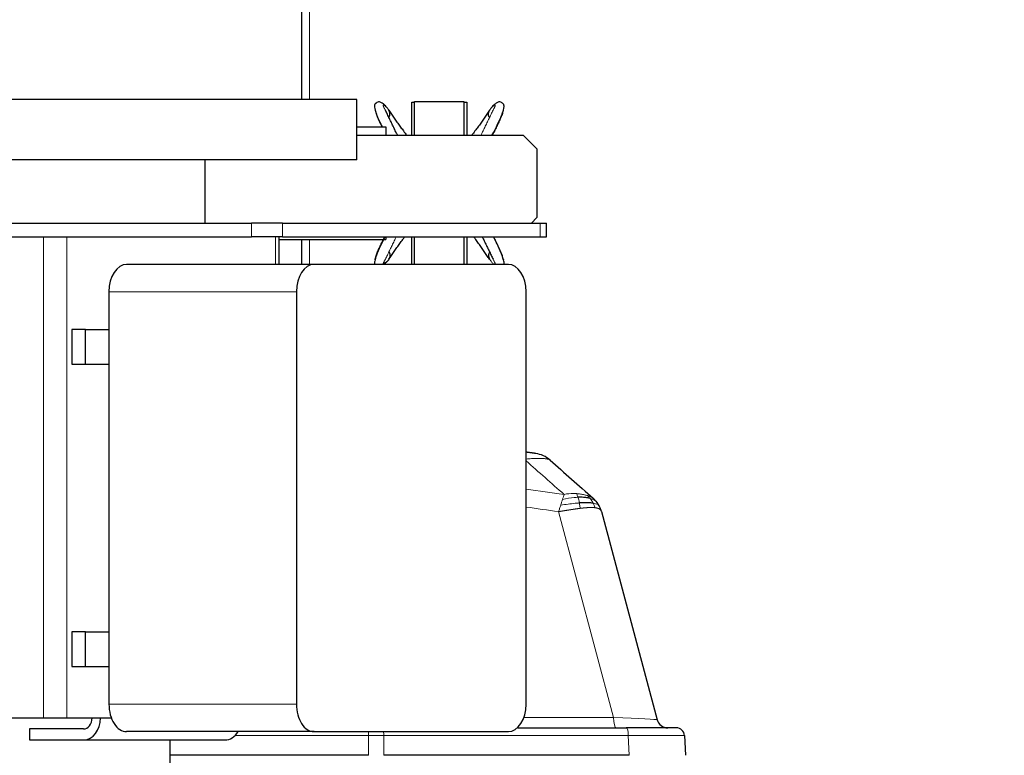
# Model space of a CAD drawing. Header units: inches. Extents: x 0 to 20790, y -12 to 14700.
# Tile 329 of 436: x 10580 to 10938, y 11862 to 12129. Entities that reach past the tile are written whole.
import ezdxf

# ---------------------------------------------------------------- set-up
doc = ezdxf.new("R2010")
doc.units = ezdxf.units.IN
doc.layers.add('1', color=7, linetype='Continuous', true_color=0xffffff)
doc.layers.add('254', color=7, linetype='Continuous', true_color=0xffffff)
doc.styles.add('latin_extended', font='simplex.shx')
doc.dimstyles.get("Standard").update_dxf_attribs({"dimtxt": 0.18, "dimasz": 0.18, "dimexe": 0.18, "dimexo": 0.0625, "dimgap": 0.09, "dimtad": 0, "dimtih": 1, "dimtoh": 1, "dimdec": 4, "dimzin": 0, "dimdsep": 46, "dimtxsty": 'Standard', "dimcen": 0.09, "dimadec": 0, "dimazin": 0, "dimtfac": 1, "dimtdec": 4, "dimtofl": 0, "dimtmove": 0, "dimatfit": 3, "dimfxl": 1, "dimtolj": 1, "dimtzin": 0, "dimarcsym": 0})

# ---------------------------------------------------------------- blocks, each defined once
blk = doc.blocks.new('_U3')
at = {"layer": '254', "color": 3, "linetype": 'Continuous', "lineweight": 13, "transparency": 16777216}
for p, q in [((8941.98, 11480.96), (8941.98, 12953.96)), ((11385.03, 10066.36), (11385.03, 12953.96)), ((9064.48, 12918.96), (11262.53, 12918.96))]:
    blk.add_line(p, q, dxfattribs=at)
at = {"layer": '254', "color": 3, "transparency": 16777216}
for points in [[(9064.48, 12939.38), (9064.48, 12898.55), (8941.98, 12918.96)], [(11262.53, 12898.55), (11262.53, 12939.38), (11385.03, 12918.96)]]:
    blk.add_solid(points, dxfattribs=at)
at = {"layer": 'Defpoints', "color": 0, "transparency": 16777216}
for p in [(11385.03, 12918.96), (8941.98, 11445.96), (11385.03, 10031.36)]:
    blk.add_point(p, dxfattribs=at)
at = {"layer": '254', "color": 2, "lineweight": 13, "transparency": 16777216, "insert": (9947.67, 13102.71), "char_height": 122.5, "attachment_point": 1, "style": 'latin_extended'}
blk.add_mtext('\\A1;2443', dxfattribs=at)
blk = doc.blocks.new('_U10')
at = {"layer": '254', "color": 3, "linetype": 'Continuous', "lineweight": 13, "transparency": 16777216}
for p, q in [((10907.98, 12396.96), (12130.66, 12396.96)), ((12095.66, 12274.46), (12095.66, 8938.96)), ((10455.98, 8816.46), (12130.66, 8816.46))]:
    blk.add_line(p, q, dxfattribs=at)
at = {"layer": '254', "color": 3, "transparency": 16777216}
for points in [[(12116.07, 12274.46), (12075.24, 12274.46), (12095.66, 12396.96)], [(12075.24, 8938.96), (12116.07, 8938.96), (12095.66, 8816.46)]]:
    blk.add_solid(points, dxfattribs=at)
at = {"layer": 'Defpoints', "color": 0, "transparency": 16777216}
for p in [(10872.98, 12396.96), (10420.98, 8816.46), (12095.66, 8816.46)]:
    blk.add_point(p, dxfattribs=at)
at = {"layer": '254', "color": 2, "lineweight": 13, "transparency": 16777216, "insert": (11911.91, 10390.88), "char_height": 122.5, "attachment_point": 1, "rotation": 90, "style": 'latin_extended'}
blk.add_mtext('\\A1;3580', dxfattribs=at)

msp = doc.modelspace()

# ---------------------------------------------------------------- linework, layer by layer
at = {"layer": '1', "color": 110, "linetype": 'Continuous', "lineweight": 13}
for p, q in [((10685.778, 12396.963), (10685.778, 12100.451)), ((10664.687, 12055.463), (10664.687, 12050.463)), ((10675.914, 12055.463), (10675.914, 12050.463)), ((10769.608, 12055.463), (10769.608, 12050.463)), ((10589.054, 12050.463), (10589.054, 11875.463)), ((10597.507, 12050.463), (10597.507, 11875.463)), ((10673.356, 12050.463), (10673.356, 12040.461)), ((10685.778, 12049.451), (10685.778, 12040.451)), ((10680.979, 12030.462), (10612.801, 12030.462)), ((10796.389, 11875.649), (10776.334, 11950.496)), ((10680.979, 11880.462), (10612.801, 11880.462)), ((10763.747, 11875.649), (10796.389, 11875.649)), ((10707.191, 11869.015), (10658.641, 11869.015)), ((10707.243, 11861.858), (10707.191, 11869.015)), ((10801.707, 11869.015), (10712.773, 11869.015)), ((10712.773, 11869.015), (10712.825, 11861.858)), ((10802.083, 11861.858), (10801.707, 11869.015))]:
    msp.add_line(p, q, dxfattribs=at)
at = {"layer": '1', "color": 2, "linetype": 'Continuous', "lineweight": 25}
for p, q in [((10682.978, 12100.459), (10682.978, 12394.163)), ((10702.978, 12100.462), (10452.978, 12100.462)), ((10702.978, 12078.462), (10702.978, 12100.462)), ((10722.978, 12087.461), (10722.978, 12099.463)), ((10722.978, 12099.463), (10723.938, 12099.463)), ((10723.938, 12087.461), (10723.938, 12099.663)), ((10723.938, 12099.663), (10741.938, 12099.663)), ((10741.938, 12099.663), (10741.938, 12087.461)), ((10741.938, 12099.463), (10742.978, 12099.463)), ((10742.978, 12099.463), (10742.978, 12087.461)), ((10702.976, 12087.461), (10763.478, 12087.461)), ((10702.977, 12090.463), (10713.478, 12090.463)), ((10713.478, 12090.463), (10713.478, 12087.461)), ((10763.478, 12087.461), (10768.478, 12082.461)), ((10768.478, 12082.461), (10768.478, 12057.465)), ((10702.978, 12078.462), (10452.978, 12078.462)), ((10647.828, 12055.463), (10647.828, 12078.462)), ((10507.214, 12055.463), (10664.687, 12055.463)), ((10675.914, 12055.463), (10664.687, 12055.463)), ((10675.914, 12055.463), (10769.608, 12055.463)), ((10768.478, 12057.465), (10766.476, 12055.463)), ((10769.608, 12055.463), (10771.947, 12055.463)), ((10771.947, 12050.463), (10771.947, 12055.463)), ((10507.214, 12050.463), (10664.687, 12050.463)), ((10675.914, 12050.463), (10664.687, 12050.463)), ((10674.759, 12049.463), (10713.478, 12049.463)), ((10674.76, 12040.461), (10674.76, 12050.463)), ((10675.914, 12050.463), (10769.608, 12050.463)), ((10682.978, 12040.457), (10682.978, 12049.456)), ((10713.478, 12050.463), (10713.478, 12049.463)), ((10722.978, 12040.463), (10722.978, 12050.463)), ((10723.938, 12040.463), (10723.938, 12050.463)), ((10741.938, 12050.463), (10741.938, 12040.463)), ((10742.978, 12050.463), (10742.978, 12040.463)), ((10769.608, 12050.463), (10771.947, 12050.463)), ((10687.407, 12040.462), (10619.229, 12040.462)), ((10758.114, 12040.462), (10687.407, 12040.462)), ((10612.801, 12030.462), (10612.801, 11880.462)), ((10680.979, 12030.462), (10680.979, 11880.462)), ((10764.542, 11880.462), (10764.542, 12030.462)), ((10599.339, 12016.812), (10599.339, 12004.112)), ((10604.318, 12016.812), (10599.339, 12016.812)), ((10604.318, 12016.812), (10612.802, 12016.812)), ((10604.318, 12004.112), (10604.318, 12016.812)), ((10599.339, 12004.112), (10604.318, 12004.112)), ((10604.318, 12004.112), (10612.802, 12004.112)), ((10791.925, 11950.506), (10812.204, 11874.823)), ((10599.339, 11906.812), (10599.339, 11894.112)), ((10604.318, 11906.812), (10599.339, 11906.812)), ((10604.318, 11906.812), (10612.802, 11906.812)), ((10604.318, 11894.112), (10604.318, 11906.812)), ((10599.339, 11894.112), (10604.318, 11894.112)), ((10604.318, 11894.112), (10612.802, 11894.112)), ((10575.265, 11875.463), (10589.054, 11875.463)), ((10589.054, 11875.463), (10597.507, 11875.463)), ((10597.507, 11875.463), (10609.72, 11875.463)), ((10609.721, 11875.463), (10609.72, 11875.463)), ((10609.721, 11875.463), (10613.662, 11875.463)), ((10583.909, 11871.462), (10583.909, 11867.462)), ((10603.592, 11871.462), (10583.909, 11871.462)), ((10687.407, 11870.462), (10619.229, 11870.462)), ((10687.407, 11870.462), (10758.114, 11870.462)), ((10761.389, 11871.858), (10800.983, 11871.858)), ((10819.152, 11871.858), (10800.983, 11871.858)), ((10822.147, 11869.015), (10822.523, 11861.858)), ((10583.909, 11867.462), (10603.592, 11867.462)), ((10603.592, 11867.462), (10655.015, 11867.462)), ((10635.128, 11800.462), (10635.128, 11867.462)), ((10707.243, 11861.858), (10635.125, 11861.858)), ((10802.083, 11861.858), (10712.825, 11861.858))]:
    msp.add_line(p, q, dxfattribs=at)
for centre, radius, start, end in [((10766.647, 11961.748), 10, 48.47557, 82.02027), ((10816.068, 11875.858), 4, 195, 270), ((10819.152, 11868.858), 3, 3, 90)]:
    msp.add_arc(centre, radius, start, end, dxfattribs=at)
for centre, major_axis, ratio, start_param, end_param in [((10619.229, 12030.462), (0, 10), 0.6427876, 0, 1.5707963), ((10687.407, 12030.462), (0, 10), 0.6427876, 0, 1.5707963), ((10758.114, 12030.462), (0, 10), 0.6427876, 4.712389, 6.2831853), ((10619.229, 11880.462), (0, 10), 0.6427876, 1.5707963, 3.1415927), ((10687.407, 11880.462), (0, 10), 0.6427876, 1.5707963, 3.1415927), ((10758.114, 11880.462), (0, 10), 0.6427876, 3.1415927, 4.712389), ((10603.592, 11875.463), (0, -8.001), 0.7660444, 0, 1.5707963), ((10603.592, 11875.463), (0, 4.001), 0.7660444, 3.1415927, 4.712389), ((10655.015, 11875.463), (0, -8.001), 0.7660444, 0, 0.8955993)]:
    msp.add_ellipse(centre, major_axis=major_axis, ratio=ratio, start_param=start_param, end_param=end_param, dxfattribs=at)
at = {"layer": '1', "color": 110, "linetype": 'Continuous', "lineweight": 13}
for centre, major_axis, ratio, start_param, end_param in [((10791.221, 11875.858), (-20.983, 1.035), 0.00224, 3.1423129, 4.4636253), ((10797.356, 11875.858), (0, 4), 0.2419219, 1.6231562, 3.1415927), ((10707.086, 11868.858), (0, 3), 0.0348995, 4.7647489, 5.2766517), ((10706.24, 11868.858), (27.001, 0.022), 0.0057899, 1.3264408, 1.5355922), ((10712.048, 11868.858), (0, 3), 0.2419219, 4.7647489, 5.2766517), ((10800.983, 11868.858), (0, 3), 0.2419219, 4.7647489, 6.2831853), ((10795.119, 11868.858), (27.029, 0.157), 0.0045296, 0.000211, 1.3245207)]:
    msp.add_ellipse(centre, major_axis=major_axis, ratio=ratio, start_param=start_param, end_param=end_param, dxfattribs=at)
at = {"layer": '1', "color": 2, "linetype": 'Continuous', "lineweight": 25}
for points, degree, knots in [([(10713.992, 12097.383), (10713.595, 12097.902), (10712.851, 12098.684), (10711.758, 12099.427), (10710.924, 12099.614), (10710.358, 12099.461), (10710.02, 12099.205), (10709.814, 12098.993), (10709.724, 12098.895), (10709.612, 12098.774), (10709.481, 12098.578), (10709.379, 12098.294), (10709.316, 12097.755), (10709.526, 12096.954), (10710.228, 12094.441), (10711.34, 12092.086), (10712.138, 12090.502)], 3, [0, 0, 0, 0, 0.1261361, 0.2301313, 0.310708, 0.368831, 0.4062747, 0.4184812, 0.4234102, 0.4278889, 0.4444639, 0.4602229, 0.4770469, 0.5488604, 0.7026561, 1, 1, 1, 1]), ([(10752.182, 12087.464), (10752.206, 12087.511), (10753.538, 12090.135), (10755.382, 12093.586), (10756.343, 12096.852), (10756.511, 12097.642), (10756.531, 12098.023), (10756.497, 12098.294), (10756.396, 12098.578), (10756.264, 12098.774), (10756.152, 12098.895), (10756.062, 12098.993), (10755.857, 12099.205), (10755.518, 12099.461), (10754.952, 12099.614), (10754.118, 12099.427), (10753.025, 12098.684), (10752.281, 12097.902), (10751.884, 12097.383)], 3, [0, 0, 0, 0, 0.007186, 0.4087024, 0.5380959, 0.5820486, 0.5986446, 0.6127992, 0.6260577, 0.6400029, 0.643771, 0.6479179, 0.6581876, 0.6896902, 0.738591, 0.8063829, 0.8938775, 1, 1, 1, 1]), ([(10709.607, 12096.643), (10709.596, 12096.666), (10709.567, 12096.738), (10709.576, 12096.797), (10709.643, 12096.624), (10709.723, 12096.345), (10709.791, 12096.059), (10709.874, 12095.728), (10710.007, 12095.252), (10710.305, 12094.371), (10710.878, 12093.038), (10711.544, 12091.644), (10711.963, 12090.785), (10712.115, 12090.476)], 3, [0, 0, 0, 0, 0.0382971, 0.133327, 0.2283569, 0.2758719, 0.3233869, 0.3709018, 0.4184168, 0.5134467, 0.7035066, 0.8935665, 1, 1, 1, 1]), ([(10717.734, 12087.525), (10717.543, 12087.91), (10717.085, 12088.837), (10716.371, 12090.299), (10715.59, 12091.905), (10714.823, 12093.496), (10714.078, 12095.055), (10713.587, 12096.063), (10713.346, 12096.536), (10713.337, 12096.555)], 3, [0, 0, 0, 0, 0.1232061, 0.2971645, 0.4711229, 0.6450813, 0.8190397, 0.9929982, 1, 1, 1, 1]), ([(10714.616, 12093.933), (10714.708, 12094.046), (10714.807, 12094.204), (10714.883, 12094.375), (10714.936, 12094.555), (10714.988, 12094.849), (10715.014, 12095.153), (10714.993, 12095.521), (10714.912, 12095.882), (10714.782, 12096.226), (10714.67, 12096.454), (10714.622, 12096.544)], 5, [0, 0, 0, 0, 0, 0, 0.2638886, 0.3364025, 0.3364025, 0.3364025, 0.5400548, 0.8151422, 1, 1, 1, 1, 1, 1]), ([(10714.622, 12096.544), (10714.955, 12096.101), (10715.604, 12095.157), (10716.583, 12093.692), (10717.575, 12092.232), (10718.597, 12090.783), (10719.668, 12089.341), (10720.514, 12088.241), (10720.999, 12087.623), (10721.096, 12087.499)], 3, [0, 0, 0, 0, 0.160016, 0.320032, 0.480048, 0.640064, 0.80008, 0.960096, 1, 1, 1, 1]), ([(10751.254, 12096.544), (10750.921, 12096.101), (10750.272, 12095.157), (10749.293, 12093.692), (10748.301, 12092.232), (10747.279, 12090.783), (10746.208, 12089.341), (10745.362, 12088.241), (10744.877, 12087.623), (10744.78, 12087.499)], 3, [0, 0, 0, 0, 0.160016, 0.320032, 0.480048, 0.640064, 0.80008, 0.960096, 1, 1, 1, 1]), ([(10751.264, 12093.928), (10751.261, 12093.931), (10751.259, 12093.934), (10751.257, 12093.937), (10751.165, 12094.051), (10751.066, 12094.211), (10750.992, 12094.38), (10750.94, 12094.557), (10750.888, 12094.849), (10750.869, 12095.072), (10750.872, 12095.256), (10750.89, 12095.438), (10750.937, 12095.698), (10750.998, 12095.945), (10751.056, 12096.119), (10751.125, 12096.289), (10751.206, 12096.454), (10751.254, 12096.544)], 5, [0, 0, 0, 0, 0, 0, 0.0068692, 0.0068692, 0.0068692, 0.2655639, 0.3379128, 0.3379128, 0.3379128, 0.5411016, 0.6689564, 0.6689564, 0.6689564, 0.8155629, 1, 1, 1, 1, 1, 1]), ([(10756.269, 12096.643), (10756.28, 12096.666), (10756.309, 12096.738), (10756.3, 12096.797), (10756.233, 12096.624), (10756.153, 12096.345), (10756.085, 12096.059), (10756.002, 12095.728), (10755.869, 12095.252), (10755.571, 12094.371), (10754.998, 12093.038), (10754.218, 12091.404), (10753.404, 12089.748), (10752.762, 12088.454), (10752.393, 12087.713), (10752.302, 12087.528)], 3, [0, 0, 0, 0, 0.0286537, 0.0997547, 0.1708557, 0.2064062, 0.2419567, 0.2775072, 0.3130577, 0.3841587, 0.5263607, 0.6685627, 0.8107647, 0.9529667, 1, 1, 1, 1]), ([(10713.208, 12050.45), (10712.029, 12048.147), (10710.423, 12045.041), (10709.533, 12042.016), (10709.365, 12041.226), (10709.345, 12040.845), (10709.373, 12040.625), (10709.41, 12040.497), (10709.421, 12040.463)], 3, [0, 0, 0, 0, 0.632056, 0.8597371, 0.9370765, 0.9662789, 0.9911853, 1, 1, 1, 1]), ([(10709.607, 12042.225), (10709.596, 12042.201), (10709.567, 12042.129), (10709.576, 12042.071), (10709.643, 12042.244), (10709.723, 12042.523), (10709.791, 12042.809), (10709.874, 12043.139), (10710.007, 12043.616), (10710.305, 12044.497), (10710.878, 12045.829), (10711.658, 12047.464), (10712.412, 12048.998), (10712.902, 12049.986), (10713.117, 12050.42)], 3, [0, 0, 0, 0, 0.0310885, 0.1082311, 0.1853738, 0.2239451, 0.2625164, 0.3010877, 0.339659, 0.4168017, 0.5710869, 0.7253722, 0.8796575, 1, 1, 1, 1]), ([(10714.622, 12042.324), (10714.955, 12042.767), (10715.604, 12043.711), (10716.583, 12045.175), (10717.575, 12046.636), (10718.597, 12048.085), (10719.53, 12049.341), (10720.131, 12050.127), (10720.362, 12050.427)], 3, [0, 0, 0, 0, 0.1781698, 0.3563395, 0.5345093, 0.712679, 0.8908488, 1, 1, 1, 1]), ([(10751.254, 12042.324), (10750.921, 12042.767), (10750.272, 12043.711), (10749.293, 12045.175), (10748.301, 12046.636), (10747.279, 12048.085), (10746.346, 12049.341), (10745.746, 12050.127), (10745.514, 12050.427)], 3, [0, 0, 0, 0, 0.1781698, 0.3563395, 0.5345093, 0.712679, 0.8908488, 1, 1, 1, 1]), ([(10748.606, 12050.405), (10748.641, 12050.333), (10748.943, 12049.72), (10749.505, 12048.568), (10750.286, 12046.963), (10751.053, 12045.372), (10751.798, 12043.813), (10752.289, 12042.805), (10752.53, 12042.331), (10752.539, 12042.313)], 3, [0, 0, 0, 0, 0.025615, 0.2189358, 0.4122565, 0.6055773, 0.7988981, 0.9922188, 1, 1, 1, 1]), ([(10756.455, 12040.464), (10756.466, 12040.497), (10756.503, 12040.625), (10756.56, 12041.113), (10756.35, 12041.914), (10755.474, 12045.049), (10753.855, 12048.15), (10752.67, 12050.451)], 3, [0, 0, 0, 0, 0.0087852, 0.0336969, 0.140033, 0.3677625, 1, 1, 1, 1]), ([(10756.269, 12042.225), (10756.28, 12042.201), (10756.309, 12042.129), (10756.3, 12042.071), (10756.233, 12042.244), (10756.153, 12042.523), (10756.085, 12042.809), (10756.002, 12043.139), (10755.869, 12043.616), (10755.571, 12044.497), (10754.998, 12045.829), (10754.218, 12047.464), (10753.464, 12048.998), (10752.974, 12049.986), (10752.759, 12050.42)], 3, [0, 0, 0, 0, 0.0310885, 0.1082311, 0.1853738, 0.2239451, 0.2625164, 0.3010877, 0.339659, 0.4168017, 0.5710869, 0.7253722, 0.8796575, 1, 1, 1, 1]), ([(10714.612, 12044.94), (10714.615, 12044.937), (10714.617, 12044.934), (10714.619, 12044.931), (10714.711, 12044.816), (10714.81, 12044.657), (10714.884, 12044.487), (10714.936, 12044.31), (10714.988, 12044.019), (10715.007, 12043.796), (10715.004, 12043.612), (10714.986, 12043.429), (10714.939, 12043.169), (10714.878, 12042.923), (10714.82, 12042.748), (10714.751, 12042.578), (10714.67, 12042.413), (10714.622, 12042.324)], 5, [0, 0, 0, 0, 0, 0, 0.0068692, 0.0068692, 0.0068692, 0.2655639, 0.3379128, 0.3379128, 0.3379128, 0.5411016, 0.6689564, 0.6689564, 0.6689564, 0.8155629, 1, 1, 1, 1, 1, 1]), ([(10751.26, 12044.935), (10751.168, 12044.822), (10751.069, 12044.664), (10750.993, 12044.492), (10750.94, 12044.313), (10750.888, 12044.019), (10750.862, 12043.715), (10750.883, 12043.346), (10750.964, 12042.986), (10751.094, 12042.642), (10751.206, 12042.413), (10751.254, 12042.324)], 5, [0, 0, 0, 0, 0, 0, 0.2638886, 0.3364025, 0.3364025, 0.3364025, 0.5400548, 0.8151422, 1, 1, 1, 1, 1, 1]), ([(10714.622, 12042.324), (10714.528, 12042.148), (10714.331, 12041.837), (10714.095, 12041.553), (10713.823, 12041.303), (10713.493, 12041.08), (10713.201, 12040.916), (10713.047, 12040.844), (10712.889, 12040.785), (10712.726, 12040.739), (10712.591, 12040.713)], 5, [0, 0, 0, 0, 0, 0, 0.3727401, 0.6847556, 0.6847556, 0.6847556, 0.7419062, 1, 1, 1, 1, 1, 1]), ([(10768.035, 11971.651), (10768.034, 11971.651), (10768.026, 11971.652), (10767.995, 11971.657), (10767.971, 11971.66), (10767.906, 11971.669), (10767.865, 11971.675), (10767.765, 11971.689), (10767.707, 11971.697), (10767.621, 11971.709), (10767.604, 11971.712), (10767.567, 11971.717), (10767.511, 11971.725), (10767.45, 11971.733), (10767.322, 11971.751), (10767.136, 11971.777), (10766.919, 11971.807), (10766.774, 11971.828), (10766.744, 11971.832), (10766.684, 11971.84), (10766.654, 11971.844), (10766.561, 11971.857), (10766.498, 11971.866), (10766.305, 11971.893), (10766.171, 11971.912), (10765.893, 11971.95), (10765.75, 11971.97), (10765.455, 11972.011), (10765.303, 11972.033), (10765.108, 11972.06), (10765.069, 11972.065), (10764.99, 11972.076), (10764.95, 11972.082), (10764.83, 11972.098), (10764.75, 11972.109), (10764.634, 11972.125), (10764.599, 11972.13), (10764.563, 11972.135)], 3, [0, 0, 0, 0, 0.0766427, 0.0766427, 0.1589548, 0.1589548, 0.241267, 0.241267, 0.3235792, 0.3235792, 0.3441572, 0.3441572, 0.3647352, 0.4058913, 0.4058913, 0.4882035, 0.5705157, 0.5705157, 0.5910937, 0.5910937, 0.6116718, 0.6116718, 0.6528278, 0.6528278, 0.73514, 0.73514, 0.8174522, 0.8174522, 0.8997644, 0.8997644, 0.9203424, 0.9203424, 0.9409204, 0.9409204, 0.9820765, 0.9820765, 1, 1, 1, 1]), ([(10787.815, 11955.315), (10787.669, 11955.354), (10787.518, 11955.391), (10786.892, 11955.526), (10786.376, 11955.604), (10785.265, 11955.708), (10784.669, 11955.733), (10783.832, 11955.731), (10783.62, 11955.727), (10783.404, 11955.721)], 3, [0, 0, 0, 0, 0.125, 0.125, 0.5, 0.5, 0.875, 0.875, 1, 1, 1, 1]), ([(10790.233, 11953.961), (10790.137, 11954.088), (10790.037, 11954.213), (10789.777, 11954.523), (10789.614, 11954.705), (10789.268, 11955.061), (10789.087, 11955.235), (10788.895, 11955.404)], 3, [0, 0, 0, 0, 0.25, 0.25, 0.625, 0.625, 1, 1, 1, 1]), ([(10788.931, 11953.573), (10788.776, 11953.6), (10788.614, 11953.623), (10787.936, 11953.706), (10787.363, 11953.741), (10786.104, 11953.76), (10785.416, 11953.744), (10784.436, 11953.692), (10784.186, 11953.676), (10783.931, 11953.658)], 3, [0, 0, 0, 0, 0.125, 0.125, 0.5, 0.5, 0.875, 0.875, 1, 1, 1, 1]), ([(10791.233, 11952.342), (10791.198, 11952.414), (10791.162, 11952.485), (10791.015, 11952.766), (10790.897, 11952.973), (10790.647, 11953.377), (10790.515, 11953.575), (10790.329, 11953.833), (10790.281, 11953.897), (10790.233, 11953.961)], 3, [0, 0, 0, 0, 0.125, 0.125, 0.5, 0.5, 0.875, 0.875, 1, 1, 1, 1]), ([(10791.925, 11950.506), (10791.859, 11950.752), (10791.785, 11950.991), (10791.621, 11951.458), (10791.532, 11951.685), (10791.371, 11952.054), (10791.304, 11952.199), (10791.233, 11952.342)], 3, [0, 0, 0, 0, 0.375, 0.375, 0.75, 0.75, 1, 1, 1, 1])]:
    msp.add_open_spline(points, degree=degree, knots=knots, dxfattribs=at)
at = {"layer": '1', "color": 110, "linetype": 'Continuous', "lineweight": 13}
for points, knots in [([(10713.337, 12096.555), (10713.231, 12096.763), (10713.07, 12097.073), (10712.864, 12097.455), (10712.722, 12097.727), (10712.616, 12097.966), (10712.564, 12098.221), (10712.636, 12098.405), (10712.917, 12098.368), (10713.34, 12098.135), (10713.921, 12097.555), (10714.392, 12096.898), (10714.622, 12096.544)], [0, 0, 0, 0, 0.0926962, 0.143102, 0.1935077, 0.2439135, 0.2943193, 0.3951308, 0.4959423, 0.5967539, 0.7983769, 1, 1, 1, 1]), ([(10748.142, 12087.525), (10748.333, 12087.91), (10748.791, 12088.837), (10749.505, 12090.299), (10750.286, 12091.905), (10751.053, 12093.496), (10751.798, 12095.055), (10752.4, 12096.29), (10752.797, 12097.057), (10753.012, 12097.455), (10753.154, 12097.727), (10753.26, 12097.966), (10753.312, 12098.221), (10753.24, 12098.405), (10752.959, 12098.368), (10752.536, 12098.135), (10751.955, 12097.555), (10751.484, 12096.898), (10751.254, 12096.544)], [0, 0, 0, 0, 0.0661406, 0.1595265, 0.2529125, 0.3462984, 0.4396844, 0.5330703, 0.5797633, 0.6031098, 0.6264562, 0.6498027, 0.6731492, 0.7198422, 0.7665351, 0.8132281, 0.9066141, 1, 1, 1, 1]), ([(10717.27, 12050.405), (10717.235, 12050.333), (10716.933, 12049.72), (10716.371, 12048.568), (10715.59, 12046.963), (10714.823, 12045.372), (10714.078, 12043.813), (10713.476, 12042.578), (10713.079, 12041.811), (10712.864, 12041.413), (10712.722, 12041.141), (10712.616, 12040.901), (10712.564, 12040.647), (10712.636, 12040.463), (10712.917, 12040.499), (10713.34, 12040.733), (10713.921, 12041.313), (10714.392, 12041.97), (10714.622, 12042.324)], [0, 0, 0, 0, 0.0130767, 0.1117691, 0.2104614, 0.3091537, 0.407846, 0.5065384, 0.5558845, 0.5805576, 0.6052307, 0.6299038, 0.6545769, 0.703923, 0.7532692, 0.8026153, 0.9013077, 1, 1, 1, 1]), ([(10752.539, 12042.313), (10752.645, 12042.104), (10752.806, 12041.795), (10753.012, 12041.413), (10753.154, 12041.141), (10753.26, 12040.901), (10753.312, 12040.647), (10753.24, 12040.463), (10752.959, 12040.499), (10752.536, 12040.733), (10751.955, 12041.313), (10751.484, 12041.97), (10751.254, 12042.324)], [0, 0, 0, 0, 0.0926962, 0.143102, 0.1935077, 0.2439135, 0.2943193, 0.3951308, 0.4959423, 0.5967539, 0.7983769, 1, 1, 1, 1]), ([(10773.276, 11969.235), (10773.228, 11969.278), (10773.169, 11969.319), (10773.03, 11969.397), (10772.95, 11969.434), (10772.679, 11969.538), (10772.458, 11969.598), (10772.16, 11969.656), (10772.127, 11969.663), (10772.058, 11969.675), (10772.023, 11969.681), (10771.916, 11969.699), (10771.842, 11969.71), (10771.614, 11969.742), (10771.29, 11969.779), (10770.929, 11969.807), (10770.644, 11969.825), (10770.497, 11969.832), (10770.346, 11969.839), (10770.244, 11969.843), (10770.192, 11969.845), (10769.723, 11969.86), (10769.274, 11969.863), (10768.558, 11969.855), (10768.312, 11969.85), (10767.931, 11969.839), (10767.803, 11969.835), (10767.542, 11969.826), (10767.41, 11969.82), (10766.743, 11969.791), (10766.189, 11969.759), (10765.276, 11969.695), (10764.93, 11969.669), (10764.577, 11969.64)], [0, 0, 0, 0, 0.0658566, 0.0658566, 0.1317133, 0.1317133, 0.2634265, 0.2634265, 0.2798907, 0.2798907, 0.2963548, 0.2963548, 0.3292832, 0.3292832, 0.3951398, 0.4609964, 0.4609964, 0.4939247, 0.5103889, 0.5103889, 0.526853, 0.526853, 0.6585663, 0.6585663, 0.7244229, 0.7244229, 0.7573512, 0.7573512, 0.7902796, 0.7902796, 0.9219928, 0.9219928, 1, 1, 1, 1]), ([(10777.117, 11952.834), (10777.243, 11953.21), (10777.362, 11953.578), (10777.586, 11954.294), (10777.691, 11954.641), (10777.789, 11954.975)], [0, 0, 0, 0, 0.5, 0.5, 1, 1, 1, 1]), ([(10777.789, 11954.975), (10777.896, 11955.305), (10777.996, 11955.623), (10778.182, 11956.227), (10778.268, 11956.513), (10778.348, 11956.782)], [0, 0, 0, 0, 0.5, 0.5, 1, 1, 1, 1]), ([(10783.404, 11955.721), (10782.972, 11955.708), (10782.528, 11955.682), (10780.709, 11955.531), (10779.254, 11955.306), (10777.789, 11954.975)], [0, 0, 0, 0, 0.25, 0.25, 1, 1, 1, 1]), ([(10782.955, 11957.043), (10782.585, 11957.069), (10782.207, 11957.085), (10780.677, 11957.1), (10779.488, 11957.006), (10778.348, 11956.782)], [0, 0, 0, 0, 0.25, 0.25, 1, 1, 1, 1]), ([(10786.833, 11956.348), (10786.703, 11956.388), (10786.568, 11956.427), (10786.009, 11956.581), (10785.549, 11956.688), (10784.568, 11956.869), (10784.047, 11956.944), (10783.323, 11957.015), (10783.14, 11957.03), (10782.955, 11957.043)], [0, 0, 0, 0, 0.125, 0.125, 0.5, 0.5, 0.875, 0.875, 1, 1, 1, 1]), ([(10783.404, 11955.721), (10783.356, 11955.871), (10783.308, 11956.012), (10783.194, 11956.341), (10783.13, 11956.515), (10783.023, 11956.815), (10782.981, 11956.942), (10782.955, 11957.043)], [0, 0, 0, 0, 0.25, 0.25, 0.625, 0.625, 1, 1, 1, 1]), ([(10783.931, 11953.658), (10783.914, 11953.749), (10783.896, 11953.84), (10783.821, 11954.203), (10783.758, 11954.476), (10783.622, 11955.001), (10783.549, 11955.254), (10783.452, 11955.569), (10783.428, 11955.646), (10783.404, 11955.721)], [0, 0, 0, 0, 0.125, 0.125, 0.5, 0.5, 0.875, 0.875, 1, 1, 1, 1]), ([(10787.815, 11955.315), (10787.717, 11955.439), (10787.62, 11955.555), (10787.386, 11955.82), (10787.252, 11955.957), (10787.015, 11956.186), (10786.913, 11956.279), (10786.833, 11956.348)], [0, 0, 0, 0, 0.25, 0.25, 0.625, 0.625, 1, 1, 1, 1]), ([(10788.895, 11955.404), (10788.682, 11955.593), (10788.217, 11955.85), (10787.336, 11956.184), (10787.094, 11956.267), (10786.833, 11956.348)], [0, 0, 0, 0, 0.75, 0.75, 1, 1, 1, 1]), ([(10790.233, 11953.961), (10789.913, 11954.383), (10789.372, 11954.759), (10788.379, 11955.149), (10788.107, 11955.237), (10787.815, 11955.315)], [0, 0, 0, 0, 0.75, 0.75, 1, 1, 1, 1]), ([(10788.931, 11953.573), (10788.891, 11953.65), (10788.85, 11953.728), (10788.681, 11954.038), (10788.545, 11954.269), (10788.26, 11954.714), (10788.111, 11954.927), (10787.914, 11955.189), (10787.864, 11955.253), (10787.815, 11955.315)], [0, 0, 0, 0, 0.125, 0.125, 0.5, 0.5, 0.875, 0.875, 1, 1, 1, 1]), ([(10776.334, 11950.496), (10776.478, 11950.892), (10776.615, 11951.288), (10776.876, 11952.069), (10777, 11952.456), (10777.117, 11952.834)], [0, 0, 0, 0, 0.5, 0.5, 1, 1, 1, 1]), ([(10784.161, 11951.697), (10784.147, 11951.695), (10784.119, 11951.692), (10784.077, 11951.687), (10784.034, 11951.681), (10783.99, 11951.676), (10783.945, 11951.67), (10783.9, 11951.664), (10783.854, 11951.658), (10783.808, 11951.652), (10783.76, 11951.646), (10783.712, 11951.64), (10783.663, 11951.634), (10783.613, 11951.627), (10783.563, 11951.62), (10783.512, 11951.613), (10783.46, 11951.606), (10783.407, 11951.599), (10783.353, 11951.592), (10783.299, 11951.585), (10783.244, 11951.577), (10783.188, 11951.57), (10783.132, 11951.562), (10783.074, 11951.554), (10783.016, 11951.546), (10782.957, 11951.537), (10782.897, 11951.529), (10782.836, 11951.52), (10782.775, 11951.512), (10782.712, 11951.503), (10782.649, 11951.494), (10782.585, 11951.485), (10782.52, 11951.475), (10782.454, 11951.466), (10782.388, 11951.456), (10782.321, 11951.446), (10782.252, 11951.436), (10782.183, 11951.426), (10782.113, 11951.416), (10782.042, 11951.406), (10781.971, 11951.395), (10781.898, 11951.384), (10781.825, 11951.373), (10781.75, 11951.362), (10781.675, 11951.351), (10781.599, 11951.339), (10781.522, 11951.328), (10781.444, 11951.316), (10781.365, 11951.304), (10781.286, 11951.292), (10781.205, 11951.28), (10781.123, 11951.267), (10781.041, 11951.255), (10780.958, 11951.242), (10780.873, 11951.229), (10780.788, 11951.216), (10780.702, 11951.202), (10780.615, 11951.189), (10780.527, 11951.175), (10780.438, 11951.161), (10780.348, 11951.147), (10780.257, 11951.133), (10780.165, 11951.118), (10780.072, 11951.104), (10779.979, 11951.089), (10779.884, 11951.074), (10779.788, 11951.059), (10779.692, 11951.044), (10779.594, 11951.028), (10779.496, 11951.012), (10779.396, 11950.996), (10779.296, 11950.98), (10779.194, 11950.964), (10779.092, 11950.948), (10778.988, 11950.931), (10778.884, 11950.914), (10778.778, 11950.897), (10778.672, 11950.88), (10778.564, 11950.862), (10778.456, 11950.845), (10778.347, 11950.827), (10778.236, 11950.809), (10778.125, 11950.791), (10778.012, 11950.773), (10777.899, 11950.754), (10777.785, 11950.735), (10777.669, 11950.716), (10777.553, 11950.697), (10777.435, 11950.678), (10777.317, 11950.658), (10777.198, 11950.639), (10777.077, 11950.619), (10776.956, 11950.599), (10776.834, 11950.579), (10776.71, 11950.558), (10776.586, 11950.537), (10776.46, 11950.517), (10776.376, 11950.503), (10776.334, 11950.496)], [0, 0, 0, 0, 0.0060657, 0.012223, 0.0184718, 0.0248123, 0.0312443, 0.0377679, 0.0443831, 0.0510899, 0.0578883, 0.0647782, 0.0717598, 0.0788329, 0.0859977, 0.093254, 0.1006019, 0.1080414, 0.1155725, 0.1231952, 0.1309095, 0.1387154, 0.1466129, 0.1546019, 0.1626826, 0.1708549, 0.1791188, 0.1874742, 0.1959213, 0.20446, 0.2130903, 0.2218121, 0.2306256, 0.2395307, 0.2485274, 0.2576156, 0.2667955, 0.276067, 0.2854301, 0.2948848, 0.3044311, 0.314069, 0.3237985, 0.3336196, 0.3435324, 0.3535367, 0.3636326, 0.3738202, 0.3840993, 0.3944701, 0.4049324, 0.4154864, 0.426132, 0.4368691, 0.4476979, 0.4586183, 0.4696303, 0.480734, 0.4919292, 0.503216, 0.5145945, 0.5260645, 0.5376262, 0.5492795, 0.5610244, 0.5728609, 0.584789, 0.5968087, 0.60892, 0.621123, 0.6334175, 0.6458037, 0.6582815, 0.6708509, 0.6835119, 0.6962645, 0.7091087, 0.7220445, 0.735072, 0.748191, 0.7614017, 0.774704, 0.7880979, 0.8015834, 0.8151605, 0.8288293, 0.8425896, 0.8564416, 0.8703852, 0.8844204, 0.8985472, 0.9127656, 0.9270756, 0.9414773, 0.9559705, 0.9705554, 0.9852319, 1, 1, 1, 1]), ([(10783.931, 11953.658), (10783.421, 11953.622), (10782.891, 11953.577), (10780.709, 11953.36), (10778.93, 11953.12), (10777.117, 11952.834)], [0, 0, 0, 0, 0.25, 0.25, 1, 1, 1, 1]), ([(10784.161, 11951.697), (10784.154, 11951.897), (10784.14, 11952.121), (10784.094, 11952.6), (10784.063, 11952.856), (10783.996, 11953.297), (10783.965, 11953.477), (10783.931, 11953.658)], [0, 0, 0, 0, 0.375, 0.375, 0.75, 0.75, 1, 1, 1, 1]), ([(10789.644, 11951.922), (10789.633, 11951.924), (10789.611, 11951.926), (10789.578, 11951.93), (10789.545, 11951.934), (10789.511, 11951.938), (10789.478, 11951.942), (10789.443, 11951.945), (10789.409, 11951.949), (10789.374, 11951.952), (10789.339, 11951.955), (10789.304, 11951.959), (10789.268, 11951.962), (10789.232, 11951.965), (10789.196, 11951.967), (10789.159, 11951.97), (10789.122, 11951.973), (10789.085, 11951.975), (10789.047, 11951.977), (10789.009, 11951.98), (10788.971, 11951.982), (10788.932, 11951.984), (10788.893, 11951.986), (10788.854, 11951.988), (10788.814, 11951.989), (10788.774, 11951.991), (10788.734, 11951.992), (10788.693, 11951.994), (10788.652, 11951.995), (10788.611, 11951.996), (10788.569, 11951.997), (10788.527, 11951.998), (10788.485, 11951.999), (10788.442, 11951.999), (10788.399, 11952), (10788.355, 11952), (10788.311, 11952.001), (10788.267, 11952.001), (10788.223, 11952.001), (10788.178, 11952.001), (10788.133, 11952.001), (10788.087, 11952), (10788.041, 11952), (10787.995, 11951.999), (10787.948, 11951.999), (10787.901, 11951.998), (10787.854, 11951.997), (10787.806, 11951.996), (10787.758, 11951.995), (10787.71, 11951.994), (10787.661, 11951.992), (10787.611, 11951.991), (10787.562, 11951.989), (10787.512, 11951.988), (10787.462, 11951.986), (10787.411, 11951.984), (10787.36, 11951.982), (10787.308, 11951.979), (10787.256, 11951.977), (10787.204, 11951.975), (10787.152, 11951.972), (10787.099, 11951.969), (10787.045, 11951.966), (10786.991, 11951.963), (10786.937, 11951.96), (10786.883, 11951.957), (10786.828, 11951.954), (10786.772, 11951.95), (10786.717, 11951.947), (10786.661, 11951.943), (10786.604, 11951.939), (10786.547, 11951.935), (10786.49, 11951.931), (10786.432, 11951.927), (10786.374, 11951.922), (10786.316, 11951.918), (10786.257, 11951.913), (10786.198, 11951.908), (10786.138, 11951.904), (10786.078, 11951.899), (10786.018, 11951.893), (10785.957, 11951.888), (10785.896, 11951.883), (10785.834, 11951.877), (10785.772, 11951.872), (10785.71, 11951.866), (10785.647, 11951.86), (10785.583, 11951.854), (10785.52, 11951.848), (10785.456, 11951.841), (10785.391, 11951.835), (10785.326, 11951.828), (10785.261, 11951.822), (10785.195, 11951.815), (10785.129, 11951.808), (10785.063, 11951.801), (10784.996, 11951.794), (10784.929, 11951.786), (10784.861, 11951.779), (10784.793, 11951.771), (10784.724, 11951.764), (10784.655, 11951.756), (10784.586, 11951.748), (10784.516, 11951.74), (10784.446, 11951.731), (10784.375, 11951.723), (10784.304, 11951.714), (10784.233, 11951.706), (10784.185, 11951.7), (10784.161, 11951.697)], [0, 0, 0, 0, 0.0082024, 0.0164263, 0.0246716, 0.0329384, 0.0412265, 0.0495362, 0.0578672, 0.0662198, 0.0745938, 0.0829892, 0.0914062, 0.0998446, 0.1083045, 0.1167859, 0.1252887, 0.1338131, 0.1423589, 0.1509263, 0.1595151, 0.1681255, 0.1767574, 0.1854108, 0.1940858, 0.2027822, 0.2115002, 0.2202398, 0.2290008, 0.2377835, 0.2465876, 0.2554134, 0.2642606, 0.2731295, 0.2820199, 0.2909319, 0.2998654, 0.3088206, 0.3177973, 0.3267956, 0.3358154, 0.3448569, 0.35392, 0.3630047, 0.3721109, 0.3812388, 0.3903883, 0.3995594, 0.4087522, 0.4179665, 0.4272025, 0.4364601, 0.4457393, 0.4550402, 0.4643627, 0.4737069, 0.4830727, 0.4924601, 0.5018692, 0.5113, 0.5207524, 0.5302265, 0.5397222, 0.5492397, 0.5587788, 0.5683395, 0.577922, 0.5875261, 0.5971519, 0.6067994, 0.6164686, 0.6261595, 0.6358721, 0.6456064, 0.6553624, 0.6651401, 0.6749395, 0.6847606, 0.6946034, 0.704468, 0.7143542, 0.7242622, 0.734192, 0.7441434, 0.7541166, 0.7641115, 0.7741282, 0.7841666, 0.7942268, 0.8043087, 0.8144123, 0.8245377, 0.8346848, 0.8448538, 0.8550444, 0.8652568, 0.875491, 0.885747, 0.8960247, 0.9063242, 0.9166455, 0.9269886, 0.9373534, 0.9477401, 0.9581485, 0.9685787, 0.9790306, 0.9895044, 1, 1, 1, 1]), ([(10791.233, 11952.342), (10791.01, 11952.794), (10790.528, 11953.141), (10789.523, 11953.454), (10789.241, 11953.519), (10788.931, 11953.573)], [0, 0, 0, 0, 0.75, 0.75, 1, 1, 1, 1]), ([(10789.644, 11951.922), (10789.585, 11952.085), (10789.516, 11952.271), (10789.354, 11952.673), (10789.262, 11952.89), (10789.087, 11953.265), (10789.011, 11953.418), (10788.931, 11953.573)], [0, 0, 0, 0, 0.375, 0.375, 0.75, 0.75, 1, 1, 1, 1]), ([(10791.925, 11950.506), (10791.923, 11950.512), (10791.92, 11950.525), (10791.914, 11950.543), (10791.909, 11950.562), (10791.903, 11950.58), (10791.897, 11950.598), (10791.891, 11950.616), (10791.885, 11950.634), (10791.878, 11950.652), (10791.872, 11950.67), (10791.865, 11950.688), (10791.858, 11950.705), (10791.85, 11950.723), (10791.843, 11950.74), (10791.835, 11950.757), (10791.827, 11950.775), (10791.819, 11950.792), (10791.81, 11950.809), (10791.802, 11950.825), (10791.793, 11950.842), (10791.784, 11950.859), (10791.774, 11950.875), (10791.765, 11950.892), (10791.755, 11950.908), (10791.745, 11950.924), (10791.735, 11950.94), (10791.725, 11950.956), (10791.714, 11950.972), (10791.703, 11950.988), (10791.692, 11951.003), (10791.681, 11951.019), (10791.669, 11951.034), (10791.657, 11951.05), (10791.645, 11951.065), (10791.633, 11951.08), (10791.621, 11951.095), (10791.608, 11951.11), (10791.595, 11951.124), (10791.582, 11951.139), (10791.569, 11951.154), (10791.555, 11951.168), (10791.541, 11951.182), (10791.527, 11951.196), (10791.513, 11951.21), (10791.498, 11951.224), (10791.483, 11951.238), (10791.468, 11951.252), (10791.453, 11951.265), (10791.437, 11951.279), (10791.421, 11951.292), (10791.405, 11951.305), (10791.389, 11951.318), (10791.372, 11951.331), (10791.355, 11951.344), (10791.338, 11951.357), (10791.321, 11951.37), (10791.303, 11951.382), (10791.286, 11951.395), (10791.267, 11951.407), (10791.249, 11951.419), (10791.231, 11951.431), (10791.212, 11951.443), (10791.193, 11951.455), (10791.173, 11951.467), (10791.153, 11951.478), (10791.134, 11951.49), (10791.113, 11951.501), (10791.093, 11951.512), (10791.072, 11951.523), (10791.051, 11951.534), (10791.03, 11951.545), (10791.008, 11951.556), (10790.987, 11951.566), (10790.965, 11951.577), (10790.942, 11951.587), (10790.92, 11951.597), (10790.897, 11951.607), (10790.874, 11951.617), (10790.85, 11951.627), (10790.827, 11951.637), (10790.803, 11951.647), (10790.778, 11951.656), (10790.754, 11951.665), (10790.729, 11951.675), (10790.704, 11951.684), (10790.679, 11951.693), (10790.653, 11951.702), (10790.627, 11951.71), (10790.601, 11951.719), (10790.574, 11951.727), (10790.548, 11951.736), (10790.52, 11951.744), (10790.493, 11951.752), (10790.466, 11951.76), (10790.438, 11951.768), (10790.409, 11951.776), (10790.381, 11951.783), (10790.352, 11951.791), (10790.323, 11951.798), (10790.294, 11951.805), (10790.264, 11951.812), (10790.234, 11951.819), (10790.204, 11951.826), (10790.173, 11951.833), (10790.142, 11951.839), (10790.111, 11951.846), (10790.08, 11951.852), (10790.048, 11951.858), (10790.016, 11951.864), (10789.984, 11951.87), (10789.951, 11951.876), (10789.918, 11951.882), (10789.885, 11951.887), (10789.851, 11951.893), (10789.817, 11951.898), (10789.783, 11951.903), (10789.749, 11951.908), (10789.714, 11951.913), (10789.679, 11951.918), (10789.655, 11951.921), (10789.644, 11951.922)], [0, 0, 0, 0, 0.007775, 0.0155603, 0.0233558, 0.0311618, 0.038978, 0.0468046, 0.0546416, 0.0624889, 0.0703466, 0.0782147, 0.0860931, 0.093982, 0.1018813, 0.109791, 0.1177112, 0.1256417, 0.1335828, 0.1415343, 0.1494962, 0.1574687, 0.1654516, 0.173445, 0.1814489, 0.1894634, 0.1974883, 0.2055238, 0.2135699, 0.2216264, 0.2296936, 0.2377713, 0.2458596, 0.2539585, 0.2620679, 0.270188, 0.2783187, 0.28646, 0.2946119, 0.3027745, 0.3109477, 0.3191316, 0.3273261, 0.3355314, 0.3437472, 0.3519738, 0.3602111, 0.3684591, 0.3767178, 0.3849872, 0.3932673, 0.4015582, 0.4098598, 0.4181722, 0.4264954, 0.4348293, 0.443174, 0.4515295, 0.4598958, 0.4682728, 0.4766607, 0.4850594, 0.493469, 0.5018893, 0.5103206, 0.5187626, 0.5272155, 0.5356793, 0.544154, 0.5526395, 0.561136, 0.5696433, 0.5781615, 0.5866906, 0.5952307, 0.6037817, 0.6123436, 0.6209165, 0.6295003, 0.638095, 0.6467007, 0.6553174, 0.6639451, 0.6725838, 0.6812334, 0.6898941, 0.6985657, 0.7072484, 0.7159421, 0.7246468, 0.7333625, 0.7420893, 0.7508272, 0.759576, 0.768336, 0.777107, 0.7858891, 0.7946823, 0.8034866, 0.812302, 0.8211284, 0.829966, 0.8388147, 0.8476746, 0.8565455, 0.8654276, 0.8743209, 0.8832252, 0.8921408, 0.9010675, 0.9100054, 0.9189544, 0.9279147, 0.9368861, 0.9458688, 0.9548626, 0.9638676, 0.9728839, 0.9819114, 0.9909501, 1, 1, 1, 1])]:
    msp.add_open_spline(points, degree=3, knots=knots, dxfattribs=at)
for points in [[(10778.348, 11956.782), (10773.742, 11960.844), (10769.14, 11964.902), (10764.542, 11968.956)], [(10764.546, 11958.728), (10769.148, 11958.092), (10773.749, 11957.443), (10778.348, 11956.782)], [(10776.334, 11950.496), (10772.406, 11951.057), (10768.476, 11951.608), (10764.546, 11952.15)]]:
    msp.add_open_spline(points, degree=3, dxfattribs=at)
at = {"layer": '1', "color": 2, "linetype": 'Continuous', "lineweight": 25}
msp.add_open_spline([(10773.276, 11969.235), (10778.477, 11964.629), (10783.683, 11960.019), (10788.895, 11955.404)], degree=3, dxfattribs=at)

# ---------------------------------------------------------------- dimensions: what is measured, and where the dimension line sits
at = {"layer": '254', "color": 2, "linetype": 'Continuous', "lineweight": 13}
dim = msp.add_linear_dim(base=(11385.031, 12918.963), p1=(8941.978, 11445.963), p2=(11385.031, 10031.356), dimstyle='Standard', override={"dimscale": 35, "dimtxt": 3.5, "dimasz": 3.5, "dimexe": 1, "dimexo": 1, "dimgap": 1.75, "dimtad": 1, "dimtih": 1, "dimtoh": 0, "dimdec": 0, "dimlfac": 1, "dimzin": 8, "dimdsep": 46, "dimlunit": 2, "dimtxsty": 'latin_extended', "dimsah": 1, "dimse1": 0, "dimse2": 0, "dimsd1": 0, "dimsd2": 0, "dimclrd": 3, "dimclre": 3, "dimclrt": 2, "dimtol": 0, "dimtm": -0.1, "dimtfac": 0.714286, "dimtdec": 3, "dimtofl": 1, "dimtmove": 0, "dimtzin": 8, "dimlwd": 13, "dimlwe": 13}, dxfattribs=at)
dim.commit()
dim.dimension.update_dxf_attribs({"geometry": '_U3', "text_midpoint": (10163.505, 12918.963), "dimtype": 160})
dim = msp.add_linear_dim(base=(12095.657674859, 8816.463160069), p1=(10872.978335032, 12396.963159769), p2=(10420.978323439, 8816.463160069), angle=90, dimstyle='Standard', override={"dimscale": 35, "dimtxt": 3.5, "dimasz": 3.5, "dimexe": 1, "dimexo": 1, "dimgap": 1.75, "dimtad": 1, "dimtih": 0, "dimtoh": 0, "dimdec": 0, "dimlfac": 1, "dimzin": 8, "dimdsep": 46, "dimlunit": 2, "dimtxsty": 'latin_extended', "dimsah": 1, "dimse1": 0, "dimse2": 0, "dimsd1": 0, "dimsd2": 0, "dimclrd": 3, "dimclre": 3, "dimclrt": 2, "dimtol": 0, "dimtm": -0.1, "dimtfac": 0.714286, "dimtdec": 3, "dimtofl": 1, "dimtmove": 0, "dimtzin": 8, "dimlwd": 13, "dimlwe": 13}, dxfattribs=at)
dim.commit()
dim.dimension.update_dxf_attribs({"geometry": '_U10', "text_midpoint": (12095.657674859, 10606.713159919), "dimtype": 160})

doc.saveas('drawing.dxf')
